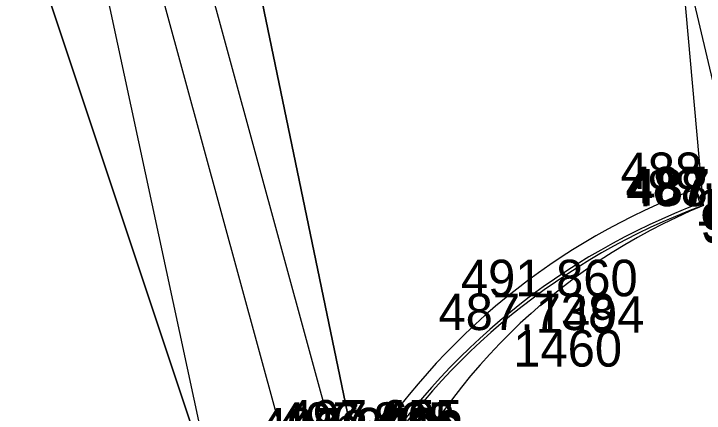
# Model space of a CAD drawing. Extents: x -1234191 to 23050, y -1290331 to -741191.
# Drawn here: x -865282.07 to -865259.43, y -1106932.12 to -1106919.01 of the extents above; entities that cross this region are included whole.
import ezdxf

# ---------------------------------------------------------------- set-up
doc = ezdxf.new("R2010")
doc.units = 0
for name, color, linetype in [('Vrstva 1', 7, 'Continuous'), ('Vrstva 18', 7, 'Continuous'), ('Vrstva 4', 7, 'Continuous'), ('Vrstva 49', 7, 'Continuous'), ('Vrstva 53', 7, 'Continuous'), ('Vrstva 60', 7, 'Continuous'), ('Vrstva 61', 7, 'Continuous')]:
    doc.layers.add(name, color=color, linetype=linetype)

msp = doc.modelspace()

# ---------------------------------------------------------------- linework, layer by layer
at = {"layer": 'Vrstva 1'}
msp.add_lwpolyline([(-865261.699, -1106689.97), (-865270.219, -1106713.528), (-865277.085, -1106737.457), (-865282.34, -1106761.773), (-865285.987, -1106786.571), (-865287.951, -1106811.513), (-865288.192, -1106838.095), (-865286.591, -1106863.958), (-865283.288, -1106889.29), (-865278.338, -1106914.258), (-865271.607, -1106938.957), (-865263.388, -1106962.534), (-865253.95, -1106984.989), (-865244.298, -1107004.676)], dxfattribs=at)
at = {"layer": 'Vrstva 18'}
msp.add_lwpolyline([(-865259.718, -1106924.764), (-865259.447, -1106925.305), (-865259.558, -1106925.231), (-865259.526, -1106925.325), (-865259.526, -1106925.325), (-865259.718, -1106924.764)], dxfattribs=at)
for centre, major_axis, ratio, start_param, end_param in [((-865247.586, -1106952.23), (-16.371, 25.335), 0.853723, 6.098964, 6.656242), ((-865247.394, -1106952.798), (-16.42, 25.429), 0.853713, 6.098928, 6.65468), ((-865247.388, -1106952.801), (-16.378, 25.344), 0.853723, 6.098996, 6.657082), ((-865247.388, -1106952.801), (-16.378, 25.344), 0.853723, 6.098996, 6.657082), ((-865251.989, -1106943.473), (-19.026, -4.974), 0.998663, 4.84599, 5.62536)]:
    msp.add_ellipse(centre, major_axis=major_axis, ratio=ratio, start_param=start_param, end_param=end_param, dxfattribs=at)
at = {"layer": 'Vrstva 4'}
for points in [[(-865264.954, -1106688.91), (-865272.837, -1106712.229), (-865280.575, -1106736.798), (-865286.428, -1106761.048), (-865289.726, -1106786.08), (-865291.503, -1106811.498), (-865290.693, -1106838.142), (-865289.297, -1106864.373), (-865286.495, -1106890.765), (-865282.086, -1106914.996), (-865275.464, -1106934.873)], [(-865272.498, -1106944.548), (-865272.574, -1106944.571), (-865272.574, -1106944.571), (-865275.54, -1106934.896), (-865275.54, -1106934.896), (-865275.464, -1106934.873), (-865279.823, -1106914.594), (-865284.893, -1106889.515), (-865288.103, -1106864.147), (-865289.696, -1106838.091), (-865289.517, -1106811.54), (-865287.322, -1106786.54), (-865283.646, -1106761.541), (-865278.601, -1106737.213), (-865271.615, -1106713.21), (-865263.162, -1106689.661)], [(-865260.377, -1106690.753), (-865268.795, -1106714.122), (-865275.662, -1106737.945), (-865280.849, -1106762.049), (-865284.502, -1106786.892), (-865286.479, -1106811.613), (-865286.752, -1106837.72), (-865286.752, -1106836.311), (-865285.064, -1106863.805), (-865281.767, -1106889.082), (-865276.762, -1106914.02), (-865271.546, -1106933.148), (-865270.947, -1106932.966), (-865275.195, -1106912.49), (-865279.685, -1106888.643), (-865283.294, -1106863.798), (-865284.937, -1106837.685), (-865285.022, -1106811.809), (-865282.872, -1106786.883), (-865279.2, -1106762.417), (-865273.948, -1106738.281), (-865267.2, -1106714.686), (-865258.682, -1106691.016)]]:
    msp.add_lwpolyline(points, dxfattribs=at)
at = {"layer": 'Vrstva 49'}
for points in [[(-865264.559, -1106716.168), (-865271.092, -1106739.146), (-865276.665, -1106762.554), (-865281.808, -1106787.373), (-865284.187, -1106811.858), (-865284.937, -1106837.685), (-865283.294, -1106863.798), (-865279.685, -1106888.643), (-865275.195, -1106912.49), (-865270.947, -1106932.966), (-865270.714, -1106933.732)], [(-865259.718, -1106924.764), (-865259.447, -1106925.305), (-865261.519, -1106902.221), (-865265.892, -1106885.612), (-865274.349, -1106859.447), (-865277.735, -1106836.627), (-865279.947, -1106811.776), (-865277.696, -1106789.142), (-865275.343, -1106763.489), (-865269.197, -1106740.288), (-865264.559, -1106716.168)], [(-865275.343, -1106935.266), (-865275.464, -1106934.873), (-865282.086, -1106914.996), (-865286.495, -1106890.765), (-865290.617, -1106864.175), (-865292.069, -1106837.428), (-865291.503, -1106811.498), (-865289.726, -1106786.08), (-865286.428, -1106761.048)]]:
    msp.add_lwpolyline(points, dxfattribs=at)
msp.add_ellipse((-865247.586, -1106952.23), major_axis=(-16.371, 25.335), ratio=0.853723, start_param=6.098964, end_param=6.656242, dxfattribs=at)
at = {"layer": 'Vrstva 53'}
msp.add_lwpolyline([(-865238.815, -1106657.436), (-865256.949, -1106698.525), (-865276.739, -1106765.168), (-865279.745, -1106831.088), (-865265.557, -1106893.793), (-865256.252, -1106933.641), (-865247.137, -1106989.913), (-865222.8, -1107004.87), (-865201.31, -1107030.96), (-865196.446, -1107073.734), (-865163.462, -1107128.745), (-865136.193, -1107176.026), (-865109.589, -1107240.553), (-865092.985, -1107247.137), (-865086.635, -1107264.131), (-865095.128, -1107273.624), (-865092.531, -1107296.418)], dxfattribs=at)
at = {"layer": 'Vrstva 60'}
for p, q in [((-865259.718, -1106924.764), (-865259.718, -1106924.764)), ((-865259.558, -1106925.231), (-865259.558, -1106925.231)), ((-865259.526, -1106925.325), (-865259.526, -1106925.325)), ((-865259.526, -1106925.325), (-865259.526, -1106925.325)), ((-865259.447, -1106925.305), (-865259.447, -1106925.305)), ((-865264.956, -1106928.283), (-865264.956, -1106928.283)), ((-865265.689, -1106929.393), (-865265.689, -1106929.393))]:
    msp.add_line(p, q, dxfattribs=at)

# ---------------------------------------------------------------- texts
for s, p in [('1457', (-865259.718, -1106925.964)), ('9132', (-865259.558, -1106926.431)), ('9131', (-865259.526, -1106926.525)), ('1494', (-865264.956, -1106929.483)), ('1460', (-865265.689, -1106930.593))]:
    msp.add_text(s, height=1.2, dxfattribs=at).set_placement(p)
at = {"layer": 'Vrstva 61'}
for s, p in [('488.083', (-865262.17, -1106924.764)), ('487.934', (-865262.009, -1106925.231)), ('488.099', (-865261.98, -1106925.325)), ('487.949', (-865261.98, -1106925.325)), ('487.615', (-865261.903, -1106925.305)), ('491.860', (-865267.407, -1106928.283)), ('487.738', (-865268.143, -1106929.393)), ('497.655', (-865273.164, -1106932.893)), ('497.405', (-865273.164, -1106932.893)), ('497.405', (-865273.403, -1106932.966)), ('496.828', (-865273.401, -1106932.966)), ('497.655', (-865274.002, -1106933.148)), ('497.340', (-865273.997, -1106933.148)), ('498.782', (-865273.126, -1106933.225))]:
    msp.add_text(s, height=1.2, dxfattribs=at).set_placement(p)

doc.saveas('drawing.dxf')
